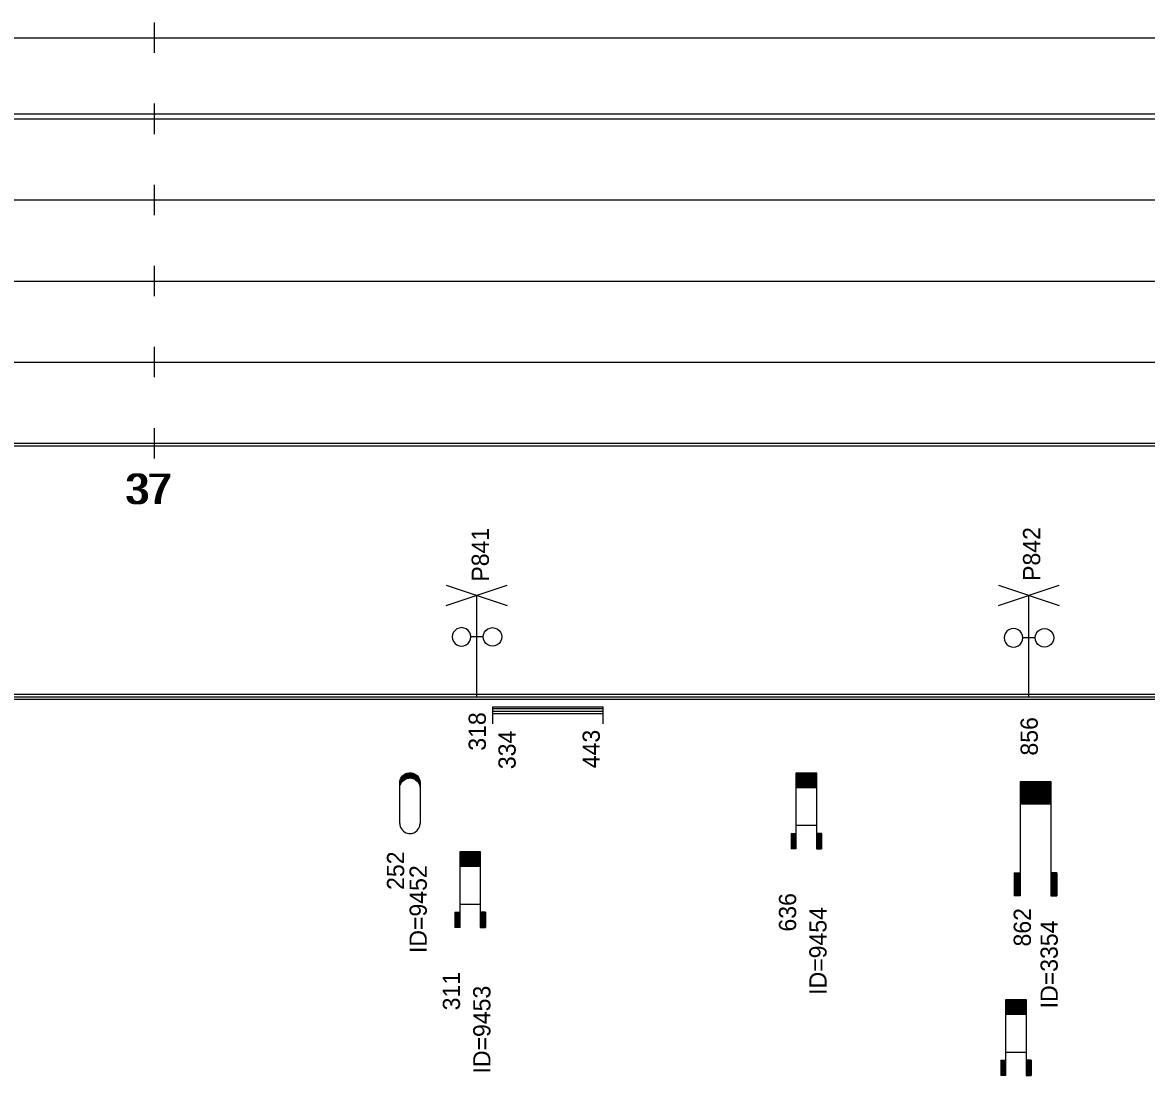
# Model space of a CAD drawing. Extents: x 2 to 10148, y 0 to 380.
# Drawn here: x 3986.9 to 4097.8, y 87.6 to 191.5 of the extents above; entities that cross this region are included whole.
import ezdxf

# ---------------------------------------------------------------- set-up
doc = ezdxf.new("R2010")
doc.units = 0
for name, color, linetype in [('CARA_S_OBJEKTY', 7, 'Continuous'), ('L_OBJEKTY_TEXT', 7, 'Continuous'), ('L_OBJEKTY_TVAR', 7, 'Continuous'), ('OBJEKTY_TEXT', 7, 'Continuous'), ('OBJEKTY_TVAR', 7, 'Continuous'), ('RYCHL_A', 7, 'Continuous'), ('RYCHL_RASTR', 7, 'Continuous'), ('RYCHL_STAN', 7, 'Continuous')]:
    doc.layers.add(name, color=color, linetype=linetype)

msp = doc.modelspace()

# ---------------------------------------------------------------- linework, layer by layer
at = {"layer": 'CARA_S_OBJEKTY'}
for p, q in [((3155.54, 125.25), (4045.76, 125.25)), ((3155.54, 125), (4045.76, 125)), ((3155.54, 124.75), (4045.76, 124.75)), ((4045.76, 125.25), (5128.6, 125.25)), ((4045.76, 125), (5128.6, 125)), ((4045.76, 124.75), (5128.6, 124.75))]:
    msp.add_line(p, q, dxfattribs=at)
at = {"layer": 'L_OBJEKTY_TVAR'}
for p, q in [((4033.28, 124), (4044.17, 124)), ((4033.28, 122.33), (4033.28, 124)), ((4033.28, 123.83), (4044.17, 123.83)), ((4033.28, 123.58), (4044.17, 123.58)), ((4033.28, 123.33), (4044.17, 123.33)), ((4044.17, 122.33), (4044.17, 124))]:
    msp.add_line(p, q, dxfattribs=at)
at = {"layer": 'OBJEKTY_TVAR'}
for p, q in [((4028.7, 134), (4034.7, 136)), ((4028.7, 136), (4034.7, 134)), ((4083.17, 134), (4089.17, 136)), ((4083.17, 136), (4089.17, 134)), ((4031.7, 125), (4031.7, 135)), ((4086.17, 125), (4086.17, 135)), ((4029.32, 131.13), (4029.29, 130.89)), ((4029.29, 130.89), (4029.32, 130.66)), ((4029.41, 131.35), (4029.32, 131.13)), ((4029.56, 131.54), (4029.41, 131.35)), ((4029.75, 131.68), (4029.56, 131.54)), ((4029.97, 131.77), (4029.75, 131.68)), ((4030.2, 131.81), (4029.97, 131.77)), ((4030.44, 131.77), (4030.2, 131.81)), ((4030.66, 131.68), (4030.44, 131.77)), ((4030.85, 131.54), (4030.66, 131.68)), ((4030.99, 131.35), (4030.85, 131.54)), ((4031.08, 131.13), (4030.99, 131.35)), ((4031.11, 130.89), (4031.08, 131.13)), ((4031.08, 130.66), (4031.11, 130.89)), ((4032.35, 130.89), (4031.11, 130.89)), ((4032.35, 130.89), (4032.38, 131.13)), ((4032.38, 130.66), (4032.35, 130.89)), ((4032.38, 131.13), (4032.47, 131.35)), ((4032.47, 131.35), (4032.61, 131.54)), ((4032.61, 131.54), (4032.8, 131.68)), ((4032.8, 131.68), (4033.02, 131.77)), ((4033.02, 131.77), (4033.26, 131.81)), ((4033.26, 131.81), (4033.49, 131.77)), ((4033.49, 131.77), (4033.71, 131.68)), ((4033.71, 131.68), (4033.9, 131.54)), ((4033.9, 131.54), (4034.05, 131.35)), ((4034.05, 131.35), (4034.14, 131.13)), ((4034.14, 131.13), (4034.17, 130.89)), ((4034.17, 130.89), (4034.14, 130.66)), ((4083.77, 131.04), (4083.74, 130.8)), ((4083.86, 131.26), (4083.77, 131.04)), ((4084.01, 131.45), (4083.86, 131.26)), ((4084.2, 131.59), (4084.01, 131.45)), ((4084.42, 131.68), (4084.2, 131.59)), ((4084.65, 131.72), (4084.42, 131.68)), ((4084.89, 131.68), (4084.65, 131.72)), ((4085.11, 131.59), (4084.89, 131.68)), ((4085.3, 131.45), (4085.11, 131.59)), ((4085.44, 131.26), (4085.3, 131.45)), ((4085.53, 131.04), (4085.44, 131.26)), ((4085.56, 130.8), (4085.53, 131.04)), ((4086.8, 130.8), (4086.83, 131.04)), ((4086.83, 131.04), (4086.92, 131.26)), ((4086.92, 131.26), (4087.06, 131.45)), ((4087.06, 131.45), (4087.25, 131.59)), ((4087.25, 131.59), (4087.47, 131.68)), ((4087.47, 131.68), (4087.71, 131.72)), ((4087.71, 131.72), (4087.94, 131.68)), ((4087.94, 131.68), (4088.16, 131.59)), ((4088.16, 131.59), (4088.35, 131.45)), ((4088.35, 131.45), (4088.5, 131.26)), ((4088.5, 131.26), (4088.59, 131.04)), ((4088.59, 131.04), (4088.62, 130.8)), ((4029.32, 130.66), (4029.41, 130.44)), ((4029.41, 130.44), (4029.56, 130.25)), ((4029.56, 130.25), (4029.75, 130.1)), ((4029.75, 130.1), (4029.97, 130.01)), ((4029.97, 130.01), (4030.2, 129.98)), ((4030.2, 129.98), (4030.44, 130.01)), ((4030.44, 130.01), (4030.66, 130.1)), ((4030.66, 130.1), (4030.85, 130.25)), ((4030.85, 130.25), (4030.99, 130.44)), ((4030.99, 130.44), (4031.08, 130.66)), ((4032.47, 130.44), (4032.38, 130.66)), ((4032.61, 130.25), (4032.47, 130.44)), ((4032.8, 130.1), (4032.61, 130.25)), ((4033.02, 130.01), (4032.8, 130.1)), ((4033.26, 129.98), (4033.02, 130.01)), ((4033.49, 130.01), (4033.26, 129.98)), ((4033.71, 130.1), (4033.49, 130.01)), ((4033.9, 130.25), (4033.71, 130.1)), ((4034.05, 130.44), (4033.9, 130.25)), ((4034.14, 130.66), (4034.05, 130.44)), ((4083.74, 130.8), (4083.77, 130.57)), ((4083.77, 130.57), (4083.86, 130.35)), ((4083.86, 130.35), (4084.01, 130.16)), ((4084.01, 130.16), (4084.2, 130.01)), ((4084.2, 130.01), (4084.42, 129.92)), ((4084.42, 129.92), (4084.65, 129.89)), ((4084.65, 129.89), (4084.89, 129.92)), ((4084.89, 129.92), (4085.11, 130.01)), ((4085.11, 130.01), (4085.3, 130.16)), ((4085.3, 130.16), (4085.44, 130.35)), ((4085.44, 130.35), (4085.53, 130.57)), ((4085.53, 130.57), (4085.56, 130.8)), ((4086.8, 130.8), (4085.56, 130.8)), ((4086.83, 130.57), (4086.8, 130.8)), ((4086.92, 130.35), (4086.83, 130.57)), ((4087.06, 130.16), (4086.92, 130.35)), ((4087.25, 130.01), (4087.06, 130.16)), ((4087.47, 129.92), (4087.25, 130.01)), ((4087.71, 129.89), (4087.47, 129.92)), ((4087.94, 129.92), (4087.71, 129.89)), ((4088.16, 130.01), (4087.94, 129.92)), ((4088.35, 130.16), (4088.16, 130.01)), ((4088.5, 130.35), (4088.35, 130.16)), ((4088.59, 130.57), (4088.5, 130.35)), ((4088.62, 130.8), (4088.59, 130.57)), ((4024.11, 116.5), (4024.12, 116.65)), ((4024.11, 116.55), (4024.29, 116.55)), ((4024.11, 112.5), (4024.11, 116.5)), ((4024.11, 116.5), (4024.26, 116.5)), ((4024.11, 116.45), (4024.23, 116.45)), ((4024.12, 116.65), (4024.16, 116.81)), ((4024.12, 116.65), (4024.37, 116.65)), ((4024.12, 116.6), (4024.33, 116.6)), ((4024.13, 116.7), (4024.42, 116.7)), ((4024.14, 116.75), (4024.48, 116.75)), ((4024.16, 116.81), (4024.22, 116.95)), ((4024.16, 116.8), (4024.54, 116.8)), ((4024.17, 116.85), (4024.62, 116.85)), ((4024.19, 116.9), (4024.73, 116.9)), ((4024.22, 116.95), (4024.28, 117.06)), ((4024.22, 116.95), (4024.88, 116.95)), ((4024.22, 116.43), (4024.28, 116.53)), ((4024.24, 117), (4025.98, 117)), ((4024.27, 117.05), (4025.95, 117.05)), ((4024.28, 117.06), (4024.37, 117.18)), ((4024.28, 116.53), (4024.37, 116.65)), ((4024.31, 117.1), (4025.91, 117.1)), ((4024.35, 117.15), (4025.87, 117.15)), ((4024.37, 117.18), (4024.46, 117.26)), ((4024.37, 116.65), (4024.46, 116.74)), ((4024.4, 117.2), (4025.82, 117.2)), ((4024.45, 117.25), (4025.77, 117.25)), ((4024.46, 117.26), (4024.59, 117.35)), ((4024.46, 116.74), (4024.59, 116.83)), ((4024.51, 117.3), (4025.71, 117.3)), ((4024.58, 117.35), (4025.64, 117.35)), ((4024.59, 117.35), (4024.72, 117.42)), ((4024.59, 116.83), (4024.72, 116.9)), ((4024.67, 117.4), (4025.55, 117.4)), ((4024.72, 117.42), (4024.75, 117.43)), ((4024.72, 116.9), (4024.75, 116.91)), ((4024.75, 117.43), (4024.87, 117.47)), ((4024.75, 116.91), (4024.87, 116.95)), ((4024.8, 117.45), (4025.42, 117.45)), ((4024.87, 117.47), (4025.01, 117.49)), ((4024.87, 116.95), (4025.01, 116.97)), ((4025.01, 117.49), (4025.12, 117.5)), ((4025.01, 116.97), (4025.12, 116.98)), ((4025.12, 117.5), (4025.25, 117.49)), ((4025.12, 116.98), (4025.25, 116.97)), ((4025.25, 117.49), (4025.38, 117.46)), ((4025.25, 116.97), (4025.38, 116.94)), ((4025.34, 116.95), (4026, 116.95)), ((4025.38, 117.46), (4025.49, 117.43)), ((4025.38, 116.94), (4025.49, 116.9)), ((4025.49, 117.43), (4025.6, 117.37)), ((4025.49, 116.9), (4026.03, 116.9)), ((4025.49, 116.9), (4025.6, 116.85)), ((4025.6, 117.37), (4025.67, 117.32)), ((4025.6, 116.85), (4026.05, 116.85)), ((4025.6, 116.85), (4025.67, 116.8)), ((4025.67, 117.32), (4025.82, 117.21)), ((4025.67, 116.8), (4025.82, 116.68)), ((4025.68, 116.8), (4026.06, 116.8)), ((4025.74, 116.75), (4026.08, 116.75)), ((4025.8, 116.7), (4026.09, 116.7)), ((4025.82, 117.21), (4025.9, 117.11)), ((4025.82, 116.68), (4025.9, 116.59)), ((4025.85, 116.65), (4026.1, 116.65)), ((4025.89, 116.6), (4026.1, 116.6)), ((4025.9, 117.11), (4025.99, 116.98)), ((4025.9, 116.59), (4025.99, 116.46)), ((4025.93, 116.55), (4026.11, 116.55)), ((4025.96, 116.5), (4026.11, 116.5)), ((4025.99, 116.98), (4026.03, 116.89)), ((4025.99, 116.46), (4026.03, 116.37)), ((4025.99, 116.45), (4026.11, 116.45)), ((4026.03, 116.89), (4026.07, 116.77)), ((4026.07, 116.77), (4026.1, 116.65)), ((4026.1, 116.65), (4026.11, 116.56)), ((4026.11, 116.56), (4026.11, 116.5)), ((4026.11, 116.5), (4026.11, 112.5)), ((4063.21, 110), (4063.21, 117.5)), ((4063.21, 117.5), (4065.21, 117.5)), ((4063.21, 117.45), (4065.21, 117.45)), ((4063.21, 117.4), (4065.21, 117.4)), ((4063.21, 117.35), (4065.21, 117.35)), ((4063.21, 117.3), (4065.21, 117.3)), ((4063.21, 117.25), (4065.21, 117.25)), ((4063.21, 117.2), (4065.21, 117.2)), ((4063.21, 117.15), (4065.21, 117.15)), ((4063.21, 117.1), (4065.21, 117.1)), ((4063.21, 117.05), (4065.21, 117.05)), ((4063.21, 117), (4065.21, 117)), ((4063.21, 116.95), (4065.21, 116.95)), ((4063.21, 116.9), (4065.21, 116.9)), ((4063.21, 116.85), (4065.21, 116.85)), ((4063.21, 116.8), (4065.21, 116.8)), ((4063.21, 116.75), (4065.21, 116.75)), ((4063.21, 116.7), (4065.21, 116.7)), ((4063.21, 116.65), (4065.21, 116.65)), ((4063.21, 116.6), (4065.21, 116.6)), ((4063.21, 116.55), (4065.21, 116.55)), ((4063.21, 116.5), (4065.21, 116.5)), ((4063.21, 116.45), (4065.21, 116.45)), ((4065.21, 117.5), (4065.21, 110)), ((4085.33, 116.62), (4088.33, 116.62)), ((4085.33, 105.37), (4085.33, 116.62)), ((4085.33, 116.54), (4088.33, 116.54)), ((4085.33, 116.47), (4088.33, 116.47)), ((4088.33, 116.62), (4088.33, 105.37)), ((4024.11, 116.4), (4024.2, 116.4)), ((4024.11, 116.35), (4024.18, 116.35)), ((4024.11, 116.3), (4024.16, 116.3)), ((4024.11, 116.25), (4024.15, 116.25)), ((4024.11, 116.2), (4024.14, 116.2)), ((4024.11, 116.15), (4024.13, 116.15)), ((4024.11, 115.98), (4024.12, 116.13)), ((4024.11, 116.1), (4024.12, 116.1)), ((4024.12, 116.13), (4024.16, 116.28)), ((4024.16, 116.28), (4024.22, 116.43)), ((4026.02, 116.4), (4026.11, 116.4)), ((4026.03, 116.37), (4026.07, 116.24)), ((4026.04, 116.35), (4026.11, 116.35)), ((4026.06, 116.3), (4026.11, 116.3)), ((4026.07, 116.25), (4026.11, 116.25)), ((4026.07, 116.24), (4026.1, 116.13)), ((4026.08, 116.2), (4026.11, 116.2)), ((4026.09, 116.15), (4026.11, 116.15)), ((4026.1, 116.13), (4026.11, 116.03)), ((4026.1, 116.1), (4026.11, 116.1)), ((4026.11, 116.03), (4026.11, 115.98)), ((4063.21, 116.4), (4065.21, 116.4)), ((4063.21, 116.35), (4065.21, 116.35)), ((4063.21, 116.3), (4065.21, 116.3)), ((4063.21, 116.25), (4065.21, 116.25)), ((4063.21, 116.2), (4065.21, 116.2)), ((4063.21, 116.15), (4065.21, 116.15)), ((4063.21, 116.1), (4065.21, 116.1)), ((4063.21, 116.05), (4065.21, 116.05)), ((4085.33, 116.39), (4088.33, 116.39)), ((4085.33, 116.32), (4088.33, 116.32)), ((4085.33, 116.24), (4088.33, 116.24)), ((4085.33, 116.17), (4088.33, 116.17)), ((4085.33, 116.09), (4088.33, 116.09)), ((4085.33, 116.02), (4088.33, 116.02)), ((4085.33, 115.94), (4088.33, 115.94)), ((4085.33, 115.87), (4088.33, 115.87)), ((4085.33, 115.79), (4088.33, 115.79)), ((4085.33, 115.72), (4088.33, 115.72)), ((4085.33, 115.64), (4088.33, 115.64)), ((4085.33, 115.57), (4088.33, 115.57)), ((4085.33, 115.49), (4088.33, 115.49)), ((4085.33, 115.42), (4088.33, 115.42)), ((4085.33, 115.34), (4088.33, 115.34)), ((4085.33, 115.27), (4088.33, 115.27)), ((4085.33, 115.19), (4088.33, 115.19)), ((4085.33, 115.12), (4088.33, 115.12)), ((4085.33, 115.04), (4088.33, 115.04)), ((4085.33, 114.97), (4088.33, 114.97)), ((4085.33, 114.89), (4088.33, 114.89)), ((4085.33, 114.82), (4088.33, 114.82)), ((4085.33, 114.74), (4088.33, 114.74)), ((4085.33, 114.67), (4088.33, 114.67)), ((4085.33, 114.59), (4088.33, 114.59)), ((4085.33, 114.52), (4088.33, 114.52)), ((4085.33, 114.44), (4088.33, 114.44)), ((4024.11, 112.5), (4024.12, 112.35)), ((4024.12, 112.35), (4024.16, 112.2)), ((4024.16, 112.2), (4024.22, 112.05)), ((4024.22, 112.05), (4024.28, 111.95)), ((4025.9, 111.9), (4025.99, 112.02)), ((4025.99, 112.02), (4026.03, 112.11)), ((4026.03, 112.11), (4026.07, 112.24)), ((4026.07, 112.24), (4026.1, 112.35)), ((4026.1, 112.35), (4026.11, 112.45)), ((4026.11, 112.45), (4026.11, 112.5)), ((4063.21, 112.31), (4065.21, 112.31)), ((4024.28, 111.95), (4024.37, 111.83)), ((4024.37, 111.83), (4024.46, 111.74)), ((4024.46, 111.74), (4024.59, 111.65)), ((4024.59, 111.65), (4024.72, 111.58)), ((4024.72, 111.58), (4024.75, 111.57)), ((4024.75, 111.57), (4024.87, 111.53)), ((4024.87, 111.53), (4025.01, 111.51)), ((4025.01, 111.51), (4025.12, 111.5)), ((4025.12, 111.5), (4025.25, 111.51)), ((4025.25, 111.51), (4025.38, 111.54)), ((4025.38, 111.54), (4025.49, 111.58)), ((4025.49, 111.58), (4025.6, 111.63)), ((4025.6, 111.63), (4025.67, 111.68)), ((4025.67, 111.68), (4025.82, 111.8)), ((4025.82, 111.8), (4025.9, 111.9)), ((4062.71, 111.5), (4063.21, 111.5)), ((4062.71, 111.5), (4062.71, 110)), ((4062.76, 111.5), (4062.76, 110)), ((4062.81, 111.5), (4062.81, 110)), ((4062.86, 111.5), (4062.86, 110)), ((4062.91, 111.5), (4062.91, 110)), ((4062.96, 111.5), (4062.96, 110)), ((4063.01, 111.5), (4063.01, 110)), ((4063.06, 111.5), (4063.06, 110)), ((4063.11, 111.5), (4063.11, 110)), ((4063.16, 111.5), (4063.16, 110)), ((4065.71, 111.5), (4065.21, 111.5)), ((4065.26, 111.5), (4065.26, 110)), ((4065.31, 111.5), (4065.31, 110)), ((4065.36, 111.5), (4065.36, 110)), ((4065.41, 111.5), (4065.41, 110)), ((4065.46, 111.5), (4065.46, 110)), ((4065.51, 111.5), (4065.51, 110)), ((4065.56, 111.5), (4065.56, 110)), ((4065.61, 111.5), (4065.61, 110)), ((4065.66, 111.5), (4065.66, 110)), ((4065.71, 111.5), (4065.71, 110)), ((4063.21, 110), (4062.71, 110)), ((4065.21, 110), (4065.71, 110)), ((4030.05, 102.24), (4030.05, 109.74)), ((4030.05, 109.74), (4032.05, 109.74)), ((4030.05, 109.69), (4032.05, 109.69)), ((4030.05, 109.64), (4032.05, 109.64)), ((4030.05, 109.59), (4032.05, 109.59)), ((4030.05, 109.54), (4032.05, 109.54)), ((4030.05, 109.49), (4032.05, 109.49)), ((4030.05, 109.44), (4032.05, 109.44)), ((4030.05, 109.39), (4032.05, 109.39)), ((4030.05, 109.34), (4032.05, 109.34)), ((4030.05, 109.29), (4032.05, 109.29)), ((4030.05, 109.24), (4032.05, 109.24)), ((4030.05, 109.19), (4032.05, 109.19)), ((4030.05, 109.14), (4032.05, 109.14)), ((4030.05, 109.09), (4032.05, 109.09)), ((4030.05, 109.04), (4032.05, 109.04)), ((4030.05, 108.99), (4032.05, 108.99)), ((4030.05, 108.94), (4032.05, 108.94)), ((4030.05, 108.89), (4032.05, 108.89)), ((4030.05, 108.84), (4032.05, 108.84)), ((4030.05, 108.79), (4032.05, 108.79)), ((4030.05, 108.74), (4032.05, 108.74)), ((4030.05, 108.69), (4032.05, 108.69)), ((4032.05, 109.74), (4032.05, 102.24)), ((4030.05, 108.64), (4032.05, 108.64)), ((4030.05, 108.59), (4032.05, 108.59)), ((4030.05, 108.54), (4032.05, 108.54)), ((4030.05, 108.49), (4032.05, 108.49)), ((4030.05, 108.44), (4032.05, 108.44)), ((4030.05, 108.39), (4032.05, 108.39)), ((4030.05, 108.34), (4032.05, 108.34)), ((4030.05, 108.29), (4032.05, 108.29)), ((4084.73, 107.62), (4084.73, 105.37)), ((4084.73, 107.62), (4085.33, 107.62)), ((4084.8, 107.62), (4084.8, 105.37)), ((4084.88, 107.62), (4084.88, 105.37)), ((4084.95, 107.62), (4084.95, 105.37)), ((4085.03, 107.62), (4085.03, 105.37)), ((4085.1, 107.62), (4085.1, 105.37)), ((4085.18, 107.62), (4085.18, 105.37)), ((4085.25, 107.62), (4085.25, 105.37)), ((4088.93, 107.62), (4088.33, 107.62)), ((4088.41, 107.62), (4088.41, 105.37)), ((4088.48, 107.62), (4088.48, 105.37)), ((4088.56, 107.62), (4088.56, 105.37)), ((4088.63, 107.62), (4088.63, 105.37)), ((4088.71, 107.62), (4088.71, 105.37)), ((4088.78, 107.62), (4088.78, 105.37)), ((4088.86, 107.62), (4088.86, 105.37)), ((4088.93, 107.62), (4088.93, 105.37)), ((4085.33, 105.37), (4084.73, 105.37)), ((4088.33, 105.37), (4088.93, 105.37)), ((4030.05, 104.55), (4032.05, 104.55)), ((4029.55, 103.74), (4030.05, 103.74)), ((4029.55, 103.74), (4029.55, 102.24)), ((4029.6, 103.74), (4029.6, 102.24)), ((4029.65, 103.74), (4029.65, 102.24)), ((4029.7, 103.74), (4029.7, 102.24)), ((4029.75, 103.74), (4029.75, 102.24)), ((4029.8, 103.74), (4029.8, 102.24)), ((4029.85, 103.74), (4029.85, 102.24)), ((4029.9, 103.74), (4029.9, 102.24)), ((4029.95, 103.74), (4029.95, 102.24)), ((4030, 103.74), (4030, 102.24)), ((4032.55, 103.74), (4032.05, 103.74)), ((4032.1, 103.74), (4032.1, 102.24)), ((4032.15, 103.74), (4032.15, 102.24)), ((4032.2, 103.74), (4032.2, 102.24)), ((4032.25, 103.74), (4032.25, 102.24)), ((4032.3, 103.74), (4032.3, 102.24)), ((4032.35, 103.74), (4032.35, 102.24)), ((4032.4, 103.74), (4032.4, 102.24)), ((4032.45, 103.74), (4032.45, 102.24)), ((4032.5, 103.74), (4032.5, 102.24)), ((4032.55, 103.74), (4032.55, 102.24)), ((4030.05, 102.24), (4029.55, 102.24)), ((4032.05, 102.24), (4032.55, 102.24)), ((4083.9, 87.63), (4083.9, 95.13)), ((4083.9, 95.13), (4085.9, 95.13)), ((4083.9, 95.08), (4085.9, 95.08)), ((4083.9, 95.03), (4085.9, 95.03)), ((4083.9, 94.98), (4085.9, 94.98)), ((4083.9, 94.93), (4085.9, 94.93)), ((4083.9, 94.88), (4085.9, 94.88)), ((4083.9, 94.83), (4085.9, 94.83)), ((4083.9, 94.78), (4085.9, 94.78)), ((4083.9, 94.73), (4085.9, 94.73)), ((4083.9, 94.68), (4085.9, 94.68)), ((4083.9, 94.63), (4085.9, 94.63)), ((4083.9, 94.58), (4085.9, 94.58)), ((4083.9, 94.53), (4085.9, 94.53)), ((4083.9, 94.48), (4085.9, 94.48)), ((4083.9, 94.43), (4085.9, 94.43)), ((4083.9, 94.38), (4085.9, 94.38)), ((4083.9, 94.33), (4085.9, 94.33)), ((4083.9, 94.28), (4085.9, 94.28)), ((4085.9, 95.13), (4085.9, 87.63)), ((4083.9, 94.23), (4085.9, 94.23)), ((4083.9, 94.18), (4085.9, 94.18)), ((4083.9, 94.13), (4085.9, 94.13)), ((4083.9, 94.08), (4085.9, 94.08)), ((4083.9, 94.03), (4085.9, 94.03)), ((4083.9, 93.98), (4085.9, 93.98)), ((4083.9, 93.93), (4085.9, 93.93)), ((4083.9, 93.88), (4085.9, 93.88)), ((4083.9, 93.83), (4085.9, 93.83)), ((4083.9, 93.78), (4085.9, 93.78)), ((4083.9, 93.73), (4085.9, 93.73)), ((4083.9, 93.68), (4085.9, 93.68)), ((4083.9, 89.94), (4085.9, 89.94)), ((4083.4, 89.13), (4083.9, 89.13)), ((4083.4, 89.13), (4083.4, 87.63)), ((4083.45, 89.13), (4083.45, 87.63)), ((4083.5, 89.13), (4083.5, 87.63)), ((4083.55, 89.13), (4083.55, 87.63)), ((4083.6, 89.13), (4083.6, 87.63)), ((4083.65, 89.13), (4083.65, 87.63)), ((4083.7, 89.13), (4083.7, 87.63)), ((4083.75, 89.13), (4083.75, 87.63)), ((4083.8, 89.13), (4083.8, 87.63)), ((4083.85, 89.13), (4083.85, 87.63)), ((4086.4, 89.13), (4085.9, 89.13)), ((4085.95, 89.13), (4085.95, 87.63)), ((4086, 89.13), (4086, 87.63)), ((4086.05, 89.13), (4086.05, 87.63)), ((4086.1, 89.13), (4086.1, 87.63)), ((4086.15, 89.13), (4086.15, 87.63)), ((4086.2, 89.13), (4086.2, 87.63)), ((4086.25, 89.13), (4086.25, 87.63)), ((4086.3, 89.13), (4086.3, 87.63)), ((4086.35, 89.13), (4086.35, 87.63)), ((4086.4, 89.13), (4086.4, 87.63)), ((4083.9, 87.63), (4083.4, 87.63)), ((4085.9, 87.63), (4086.4, 87.63))]:
    msp.add_line(p, q, dxfattribs=at)
at = {"layer": 'RYCHL_A'}
for p, q in [((3782.41, 182.5), (4046.42, 182.5)), ((4046.42, 182.5), (4428.57, 182.5))]:
    msp.add_line(p, q, dxfattribs=at)
at = {"layer": 'RYCHL_RASTR'}
for p, q in [((3999.91, 188.5), (3999.91, 191.5)), ((3155.54, 190), (4046.94, 190)), ((4041.67, 190), (5128.21, 190)), ((3999.91, 180.5), (3999.91, 183.5)), ((3155.54, 182), (4047.3, 182)), ((4041.69, 182), (5128.21, 182)), ((3999.91, 172.5), (3999.91, 175.5)), ((3155.54, 174), (4047.27, 174)), ((4041.64, 174), (5128.26, 174)), ((3999.91, 164.5), (3999.91, 167.5)), ((3155.54, 166), (4047.1, 166)), ((4041.69, 166), (5128.25, 166)), ((3999.91, 156.5), (3999.91, 159.5)), ((3155.54, 158), (4047.25, 158)), ((4041.65, 158), (5128.24, 158)), ((3999.91, 148.5), (3999.91, 151.5)), ((3155.54, 150), (4045.76, 150)), ((3155.54, 149.75), (4045.76, 149.75)), ((4045.76, 150), (5128.6, 150)), ((4045.76, 149.75), (5128.6, 149.75))]:
    msp.add_line(p, q, dxfattribs=at)

# ---------------------------------------------------------------- texts
at = {"layer": 'L_OBJEKTY_TEXT'}
for s, p in [('334', (4035.54, 117.85)), ('443', (4043.84, 117.94))]:
    msp.add_text(s, height=1.7, rotation=90, dxfattribs=at).set_placement(p)
at = {"layer": 'OBJEKTY_TEXT'}
for s, p in [('P841', (4032.9, 136.35)), ('P842', (4087.29, 136.42)), ('318', (4032.6, 119.67)), ('856', (4087.05, 119.19)), ('252', (4024.54, 105.94)), ('ID=9452', (4026.77, 99.71)), ('636', (4063.21, 101.83)), ('ID=9454', (4066.21, 95.59)), ('862', (4086.37, 100.36)), ('ID=3354', (4089.02, 94.26)), ('311', (4030.05, 94.06)), ('ID=9453', (4033.05, 87.83))]:
    msp.add_text(s, height=1.7, rotation=90, dxfattribs=at).set_placement(p)
at = {"layer": 'RYCHL_STAN'}
for p in [(3996.97, 144), (3997.22, 144)]:
    msp.add_text('37', height=3, dxfattribs=at).set_placement(p)

doc.saveas('drawing.dxf')
